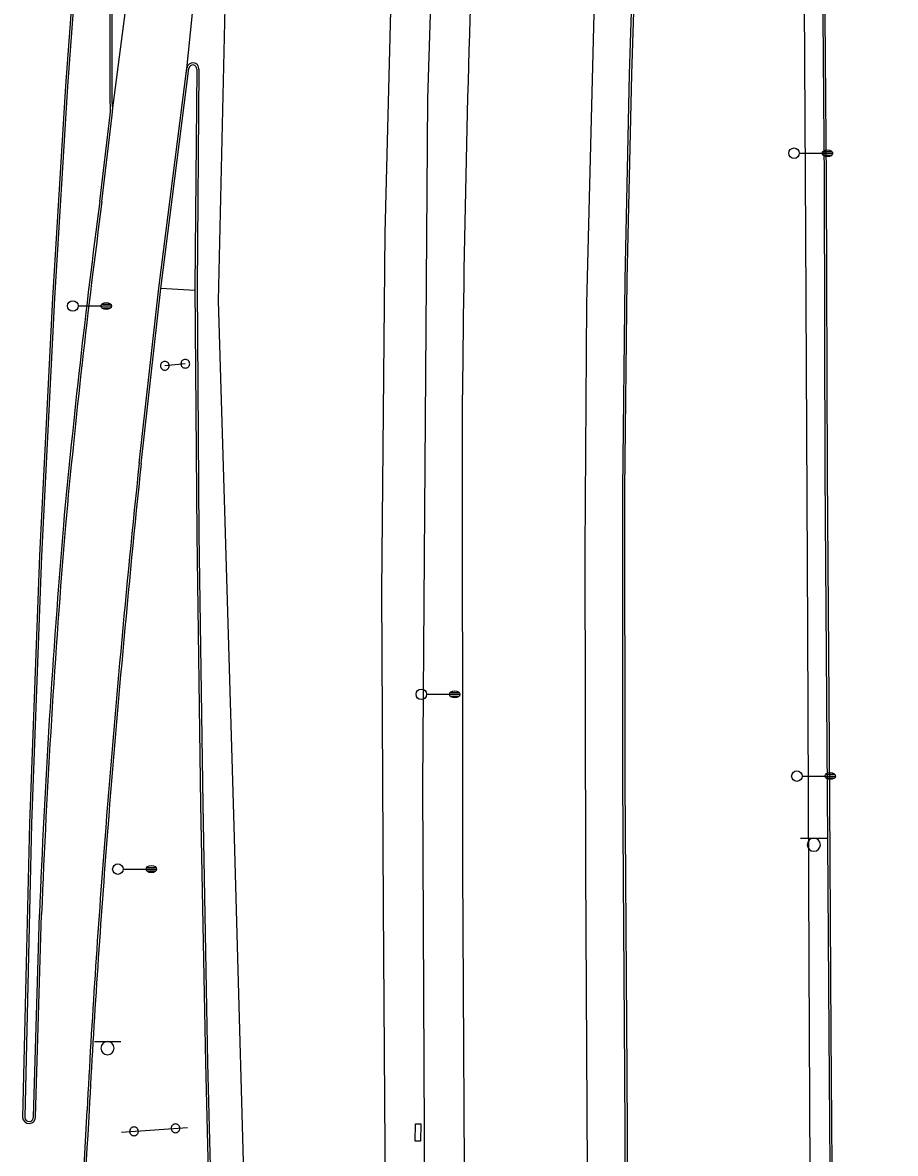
# Model space of a CAD drawing. Extents: x 2145380 to 2157287, y 139568 to 149130.
# Drawn here: x 2150691.2 to 2150939.6, y 146212.7 to 146534.5 of the extents above; entities that cross this region are included whole.
import ezdxf

# ---------------------------------------------------------------- set-up
doc = ezdxf.new("R2010")
doc.units = 0
for name, color, linetype in [('TOPO_Asphalt', 7, 'Continuous'), ('TOPO_Concrete', 7, 'Continuous'), ('TOPO_Curb Back', 7, 'Continuous'), ('TOPO_DRAIN_Inlet Grate', 7, 'Continuous'), ('TOPO_Fence', 7, 'Continuous'), ('TOPO_Light Pole', 7, 'Continuous'), ('TOPO_Misc', 7, 'Continuous'), ('TOPO_Sign', 7, 'Continuous'), ('TOPO_Wall Freestanding', 7, 'Continuous')]:
    doc.layers.add(name, color=color, linetype=linetype)

# ---------------------------------------------------------------- blocks, each defined once
blk = doc.blocks.new('LP')
at = {"layer": 'TOPO_Light Pole'}
blk.add_line((3.81, 0), (20.32, 0), dxfattribs=at)
for points in [[(20.32, 0), (27.94, 0)], [(20.32, 0), (23.5, 0)], [(20.83, 1.27), (27.43, 1.27)], [(20.83, 1.27), (23.5, 1.27)], [(23.71, 1.27), (27.43, 1.27)], [(23.71, 0), (27.94, 0)], [(20.83, -1.27), (27.43, -1.27)], [(20.83, -1.27), (23.5, -1.27)], [(23.71, -1.27), (27.43, -1.27)]]:
    blk.add_lwpolyline(points, dxfattribs=at)
blk.add_circle((0, 0), 3.81, dxfattribs=at)
blk.add_ellipse((24.13, 0), major_axis=(3.81, 0), ratio=0.666667, dxfattribs=at)
blk = doc.blocks.new('POST')
at = {"layer": 'TOPO_Misc'}
for start, end in [(89.99996, 180.00004), (179.99996, 270.00004), (359.99996, 90.00004), (269.99996, 0.00004)]:
    blk.add_arc((-0.01, 0.03), 3.16, start, end, dxfattribs=at)

msp = doc.modelspace()

# ---------------------------------------------------------------- linework, layer by layer
at = {"layer": 'TOPO_Asphalt'}
for points in [[(2150882.04, 146963.41), (2150875.5, 146898.97), (2150867.93, 146811.82), (2150861.67, 146722.18), (2150857.73, 146644.67), (2150854.52, 146567.15), (2150851.71, 146454.57), (2150851.22, 146384.4), (2150851.4, 146293.5), (2150852.05, 146173.67)], [(2150716.86, 146509.52), (2150727.23, 146589.62), (2150738.14, 146676.82), (2150749.27, 146761.79)], [(2150805.13, 146738.63), (2150800.67, 146661.07), (2150796.7, 146567.75), (2150794.32, 146474.59), (2150793.37, 146372.73), (2150793.84, 146282.87), (2150794.58, 146173.24), (2150794.81, 146051.16), (2150795.85, 145920.62), (2150796.43, 145822.22), (2150796.95, 145730.55), (2150797.18, 145690.39)], [(2150762.15, 145690.15), (2150762.03, 145708.48), (2150761.23, 145800.5), (2150760.63, 145927.77), (2150760.35, 145988.33), (2150758.72, 146046.68), (2150756.92, 146102.3), (2150755.15, 146172.76), (2150751.43, 146305.77), (2150748.77, 146395.64), (2150746.94, 146455.31), (2150748.87, 146538.82), (2150752.56, 146642.63), (2150742.38, 146565.27), (2150737.83, 146520.46)], [(2150820.18, 145690.55), (2150820.07, 145711.42), (2150819.09, 145839.08), (2150818.6, 145953), (2150817.88, 146078.65), (2150817.2, 146174.56), (2150816.56, 146293.75), (2150816.39, 146428.57)]]:
    msp.add_lwpolyline(points, dxfattribs=at)
msp.add_arc((2155643.5, 146385.57), 4827.3, 177.79478, 179.48965, dxfattribs=at)
at = {"layer": 'TOPO_Concrete'}
msp.add_line((2150730.62, 146458.95), (2150740.27, 146458.32), dxfattribs=at)
at = {"layer": 'TOPO_Curb Back'}
for points in [[(2150933.38, 147011.7), (2150929.67, 146971.79), (2150924.39, 146906.44), (2150921.04, 146849.88), (2150918.61, 146786.29), (2150917.91, 146731.92), (2150918.19, 146677.98), (2150918.67, 146605.69), (2150918.74, 146559.78), (2150919.31, 146489.53), (2150919.58, 146406.28), (2150920.14, 146329.02), (2150920.66, 146246.78), (2150921.11, 146183.58), (2150921.16, 146175.03)], [(2150933.98, 147011.65), (2150930.26, 146971.74), (2150924.99, 146906.4), (2150921.64, 146849.85), (2150919.21, 146786.28), (2150918.51, 146731.92), (2150918.79, 146677.98), (2150919.27, 146605.69), (2150919.34, 146559.78), (2150919.91, 146489.54), (2150920.18, 146406.28), (2150920.74, 146329.03), (2150921.26, 146246.78), (2150921.71, 146183.58), (2150921.76, 146175.03)], [(2150747.79, 147009.54), (2150741.49, 146957.15), (2150734.18, 146889.26), (2150729.72, 146841.78), (2150726.33, 146801.59), (2150720.25, 146730.98), (2150714.67, 146662.78), (2150709.31, 146595.34), (2150703.43, 146516.5), (2150699.73, 146456.09), (2150696.04, 146382.8), (2150693.17, 146306.56), (2150691.24, 146222.87)], [(2150748.39, 147009.47), (2150742.08, 146957.08), (2150734.78, 146889.2), (2150730.32, 146841.72), (2150726.93, 146801.54), (2150720.84, 146730.93), (2150715.27, 146662.73), (2150709.91, 146595.3), (2150704.03, 146516.46), (2150700.33, 146456.06), (2150696.64, 146382.77), (2150693.77, 146306.54), (2150691.84, 146222.89)], [(2150865.91, 145690.86), (2150865.88, 145696.8), (2150865.43, 145752.95), (2150864.93, 145837.07), (2150864.77, 145907.99), (2150864.36, 145986.9), (2150863.7, 146078.74), (2150863.02, 146167.53), (2150862.65, 146235.61), (2150862.1, 146318.52), (2150862.05, 146401.75), (2150862.72, 146461.35), (2150863.98, 146519.89), (2150866.08, 146585.06), (2150868.64, 146639.64), (2150871.05, 146692), (2150874.89, 146753.98), (2150878.84, 146810.1), (2150884.52, 146876.52), (2150892.12, 146955), (2150897.72, 147005.96)], [(2150866.51, 145690.86), (2150866.48, 145696.8), (2150866.03, 145752.96), (2150865.53, 145837.07), (2150865.37, 145907.99), (2150864.96, 145986.9), (2150864.3, 146078.74), (2150863.62, 146167.54), (2150863.25, 146235.62), (2150862.7, 146318.52), (2150862.65, 146401.75), (2150863.32, 146461.34), (2150864.58, 146519.87), (2150866.67, 146585.04), (2150869.24, 146639.61), (2150871.64, 146691.97), (2150875.49, 146753.94), (2150879.44, 146810.06), (2150885.12, 146876.47), (2150892.72, 146954.94), (2150898.32, 147005.89)], [(2150716.17, 146511.91), (2150716.13, 146552.98)], [(2150716.77, 146511.95), (2150716.73, 146552.98)], [(2150724.39, 146409.12), (2150730.01, 146458.9), (2150737.98, 146521.58)], [(2150724.98, 146409.06), (2150730.61, 146458.83), (2150738.57, 146521.5)], [(2150740.8, 146521.25), (2150740.27, 146459.22), (2150740.78, 146388.86), (2150741.91, 146311.95), (2150743.28, 146238.44), (2150745.03, 146168.48), (2150746.21, 146112.12), (2150747.49, 146041.78), (2150748.76, 145971.51), (2150749.42, 145929.2), (2150749.7, 145858.82), (2150750.06, 145809.4), (2150750.48, 145760.11), (2150750.6, 145710.69), (2150750.74, 145690.07)], [(2150741.4, 146521.23), (2150740.87, 146459.22), (2150741.38, 146388.87), (2150742.51, 146311.96), (2150743.88, 146238.45), (2150745.63, 146168.5), (2150746.81, 146112.13), (2150748.09, 146041.79), (2150749.36, 145971.52), (2150750.02, 145929.21), (2150750.3, 145858.82), (2150750.66, 145809.41), (2150751.08, 145760.11), (2150751.2, 145710.7), (2150751.34, 145690.08)], [(2150713.21, 146483.64), (2150716.11, 146508.25)], [(2150713.81, 146483.57), (2150716.7, 146508.16)], [(2150694.31, 146223.07), (2150696.02, 146280.69)], [(2150694.91, 146223.08), (2150696.62, 146280.67)]]:
    msp.add_lwpolyline(points, dxfattribs=at)
for centre, radius, start, end in [((2150739.68, 146521.36), 1.72, 355.5638, 172.6609), ((2150739.68, 146521.36), 1.12, 354.6241, 172.6339), ((2150704.36, 146510.27), 11.92, 350.2662, 7.9277), ((2150704.36, 146510.27), 12.52, 350.34, 7.7363), ((2153117.26, 146166.18), 2424.92, 172.4776, 174.66915), ((2153117.3, 146166.18), 2424.36, 172.47751, 174.66905), ((2154673.25, 145995.21), 3970.49, 174.01627, 175.56826), ((2154673.28, 145995.21), 3969.93, 174.0163, 175.56826), ((2153315.85, 146175.23), 2621.95, 175.26906, 177.69483), ((2153315.72, 146175.24), 2621.22, 175.26909, 177.69485), ((2153764.27, 146062.76), 3059.01, 175.51401, 176.9601), ((2153764.35, 146062.75), 3058.49, 175.51401, 176.96009), ((2150693.07, 146222.98), 1.84, 183.4213, 2.9183), ((2150693.07, 146222.98), 1.24, 184.4615, 3.93), ((2157267.52, 145852.29), 6568.54, 176.747353, 177.245471), ((2157272.81, 145852), 6573.24, 176.747444, 177.245118)]:
    msp.add_arc(centre, radius, start, end, dxfattribs=at)
at = {"layer": 'TOPO_DRAIN_Inlet Grate'}
msp.add_lwpolyline([(2150802.96, 146216.16), (2150803.01, 146221.06), (2150804.54, 146221.04), (2150804.49, 146216.15)], close=True, dxfattribs=at)
at = {"layer": 'TOPO_Fence'}
msp.add_lwpolyline([(2150915.52, 146167.74), (2150915.1, 146266.94), (2150914.68, 146361.73), (2150914.13, 146474.22), (2150913.56, 146573.2), (2150913.15, 146665.23), (2150912.91, 146777.14), (2150914.21, 146828.72), (2150919.01, 146898.79), (2150926.46, 146985.19), (2150933.61, 147070.03), (2150936.32, 147100.44), (2150940.26, 147145.37), (2150952.9, 147224.15), (2150962.41, 147270.35)], dxfattribs=at)
at = {"layer": 'TOPO_Sign'}
for points in [[(2150737.54, 146437.42), (2150731.71, 146436.85)], [(2150912.66, 146302.4), (2150920.16, 146302.4)], [(2150914.55, 146300.53), (2150914.55, 146300.53)], [(2150916.41, 146302.4), (2150916.41, 146302.4)], [(2150918.28, 146300.53), (2150918.28, 146300.53)], [(2150916.41, 146298.66), (2150916.41, 146298.66)], [(2150711.66, 146244.47), (2150719.15, 146244.48)], [(2150713.54, 146242.6), (2150713.54, 146242.6)], [(2150715.41, 146244.47), (2150715.41, 146244.47)], [(2150717.28, 146242.6), (2150717.28, 146242.6)], [(2150715.41, 146240.73), (2150715.41, 146240.73)], [(2150719.34, 146218.66), (2150738.13, 146220.03)]]:
    msp.add_lwpolyline(points, dxfattribs=at)
for centre, start, end in [((2150916.41, 146300.53), 90, 180), ((2150916.41, 146300.53), 180, 270), ((2150916.41, 146300.53), 360, 90), ((2150916.41, 146300.53), 270, 0), ((2150715.41, 146242.6), 90, 180), ((2150715.41, 146242.6), 180, 270), ((2150715.41, 146242.6), 360, 90), ((2150715.41, 146242.6), 270, 0)]:
    msp.add_arc(centre, 1.87, start, end, dxfattribs=at)
at = {"layer": 'TOPO_Wall Freestanding'}
msp.add_lwpolyline([(2150805.93, 146159.33), (2150805.1, 146317.31), (2150806.53, 146512.85), (2150809, 146591.17)], dxfattribs=at)

# ---------------------------------------------------------------- block references
at = {"layer": 'TOPO_Light Pole', "xscale": 0.39370000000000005, "yscale": 0.3937000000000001}
for p in [(2150910.78, 146497.34), (2150705.53, 146453.86), (2150804.71, 146343.33), (2150911.58, 146320.06), (2150718.36, 146293.57)]:
    msp.add_blockref('LP', p, dxfattribs=at)
at = {"layer": 'TOPO_Misc', "xscale": 0.39370000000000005, "yscale": 0.3937000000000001}
for p in [(2150731.71, 146436.85), (2150737.54, 146437.42), (2150722.94, 146218.92), (2150734.74, 146219.78)]:
    msp.add_blockref('POST', p, dxfattribs=at)

doc.saveas('drawing.dxf')
